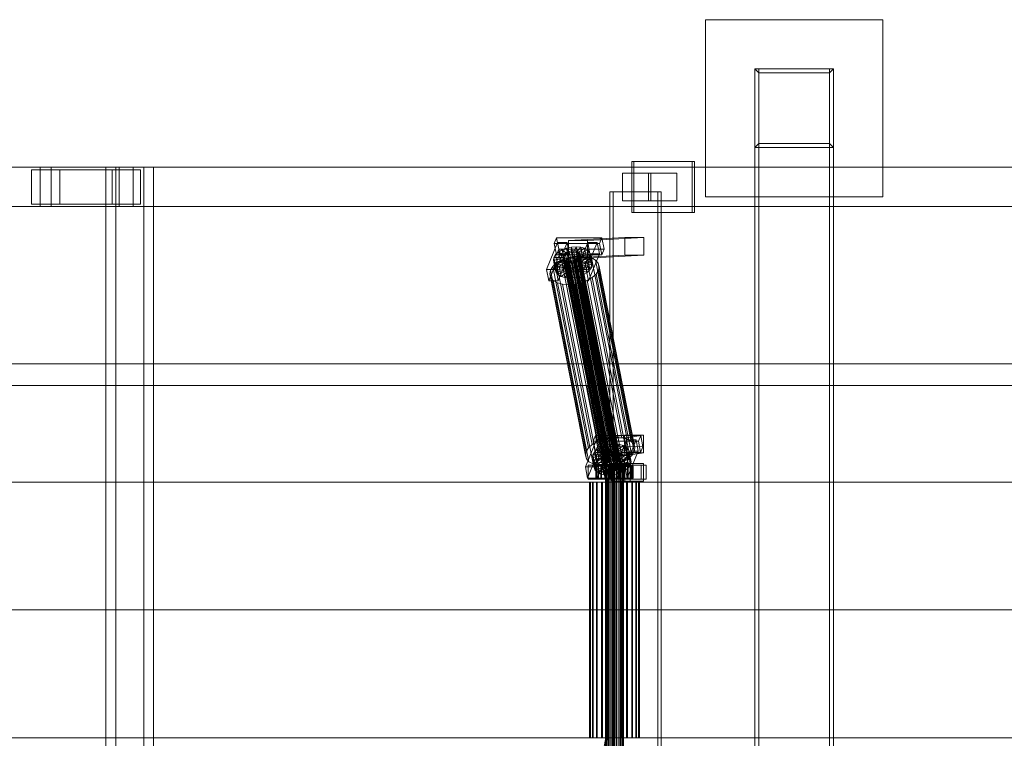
# Model space of a CAD drawing. Header units: millimetres. Extents: x -4395 to 65662, y -65530 to 6847.
# Tile 521 of 656: x 6022 to 7022, y -18130 to -17400. Entities that reach past the tile are written whole.
import ezdxf

# ---------------------------------------------------------------- set-up
doc = ezdxf.new("R2010")
doc.units = ezdxf.units.MM
doc.layers.add('superior_C01', color=7, linetype='Continuous', lineweight=0)

msp = doc.modelspace()

# ---------------------------------------------------------------- linework, layer by layer
at = {"layer": 'superior_C01'}
for p, q in [((6718.893, -17580), (6718.893, -17400)), ((6718.893, -17400), (6898.893, -17400)), ((6898.893, -17400), (6898.893, -17580)), ((6848.893, -17450), (6768.893, -17450)), ((6772.893, -17454), (6768.893, -17450)), ((6768.893, -17450), (6768.893, -17530)), ((6768.893, -17450), (6768.893, -18550)), ((6772.893, -17450), (6768.893, -17450)), ((6772.893, -18550), (6772.893, -17450)), ((6772.893, -17450), (6844.893, -17450)), ((6844.893, -17454), (6772.893, -17454)), ((6772.893, -17454), (6772.893, -17526)), ((6844.893, -17454), (6848.893, -17450)), ((6844.893, -17450), (6844.893, -18550)), ((6848.893, -17450), (6844.893, -17450)), ((6844.893, -17526), (6844.893, -17454)), ((6848.893, -17530), (6848.893, -17450)), ((6848.893, -18550), (6848.893, -17450)), ((6768.893, -17530), (6772.893, -17526)), ((6772.893, -17526), (6844.893, -17526)), ((6844.893, -17526), (6848.893, -17530)), ((6768.893, -17530), (6848.893, -17530)), ((6705.252, -17544), (6643.855, -17544)), ((6643.855, -17544), (6643.855, -17596)), ((6646.113, -17544), (6643.855, -17544)), ((6646.113, -17596), (6646.113, -17544)), ((6646.113, -17544), (6707.51, -17544)), ((6705.252, -17596), (6705.252, -17544)), ((6705.252, -17544), (6707.51, -17544)), ((6707.51, -17544), (6707.51, -17596)), ((6042.801, -17550), (4891.593, -17550)), ((4902.883, -17550), (6054.091, -17550)), ((6123.243, -17550), (4972.035, -17550)), ((4986.148, -17550), (6137.356, -17550)), ((6062.836, -17552.5), (6034.056, -17552.5)), ((6034.056, -17552.5), (6034.056, -17587.5)), ((6115.909, -17552.5), (6034.056, -17552.5)), ((6042.801, -17550), (6042.801, -17590)), ((6054.091, -17550), (6042.801, -17550)), ((7194.008, -17550), (6042.801, -17550)), ((6054.091, -17590), (6054.091, -17550)), ((6054.091, -17550), (7205.298, -17550)), ((6062.836, -17587.5), (6062.836, -17552.5)), ((6062.836, -17552.5), (6144.689, -17552.5)), ((6148.075, -17550), (6109.701, -17550)), ((6109.701, -17550), (6109.701, -18450)), ((6119.58, -17550), (6109.701, -17550)), ((6115.909, -17587.5), (6115.909, -17552.5)), ((6115.909, -17552.5), (6144.689, -17552.5)), ((6119.58, -18450), (6119.58, -17550)), ((6119.58, -17550), (6157.954, -17550)), ((6123.243, -17550), (6123.243, -17590)), ((6137.356, -17550), (6123.243, -17550)), ((7274.451, -17550), (6123.243, -17550)), ((6137.356, -17590), (6137.356, -17550)), ((6137.356, -17550), (7288.563, -17550)), ((6144.689, -17552.5), (6144.689, -17587.5)), ((6148.075, -18450), (6148.075, -17550)), ((6148.075, -17550), (6157.954, -17550)), ((6157.954, -17550), (6157.954, -18450)), ((6663.201, -17556), (6634.421, -17556)), ((6634.421, -17556), (6634.421, -17584)), ((6660.728, -17556), (6634.421, -17556)), ((6660.728, -17584), (6660.728, -17556)), ((6660.728, -17556), (6689.508, -17556)), ((6663.201, -17584), (6663.201, -17556)), ((6663.201, -17556), (6689.508, -17556)), ((6689.508, -17556), (6689.508, -17584)), ((6670.356, -17575), (6621.622, -17575)), ((6621.622, -17575), (6621.622, -18425)), ((6625.009, -17575), (6621.622, -17575)), ((6625.009, -18425), (6625.009, -17575)), ((6625.009, -17575), (6673.743, -17575)), ((6670.356, -18425), (6670.356, -17575)), ((6670.356, -17575), (6673.743, -17575)), ((6673.743, -17575), (6673.743, -18425)), ((6634.421, -17584), (6663.201, -17584)), ((6634.421, -17584), (6660.728, -17584)), ((6689.508, -17584), (6660.728, -17584)), ((6689.508, -17584), (6663.201, -17584)), ((6898.893, -17580), (6718.893, -17580)), ((4891.593, -17590), (6042.801, -17590)), ((4902.883, -17590), (6054.091, -17590)), ((4972.035, -17590), (6123.243, -17590)), ((4986.148, -17590), (6137.356, -17590)), ((6034.056, -17587.5), (6062.836, -17587.5)), ((6115.909, -17587.5), (6034.056, -17587.5)), ((6042.801, -17590), (6054.091, -17590)), ((6042.801, -17590), (7194.008, -17590)), ((6054.091, -17590), (7205.298, -17590)), ((6144.689, -17587.5), (6062.836, -17587.5)), ((6144.689, -17587.5), (6115.909, -17587.5)), ((6123.243, -17590), (6137.356, -17590)), ((6123.243, -17590), (7274.451, -17590)), ((6137.356, -17590), (7288.563, -17590)), ((6643.855, -17596), (6705.252, -17596)), ((6643.855, -17596), (6646.113, -17596)), ((6707.51, -17596), (6646.113, -17596)), ((6707.51, -17596), (6705.252, -17596)), ((6567.471, -17621.857), (6565.152, -17627.592)), ((6569.724, -17633.325), (6567.471, -17621.857)), ((6567.471, -17621.857), (6613.519, -17621.914)), ((6636.866, -17621.488), (6579.673, -17624.356)), ((6598.86, -17624.356), (6579.673, -17624.356)), ((6579.673, -17624.356), (6579.745, -17642.354)), ((6598.86, -17624.356), (6656.052, -17621.488)), ((6598.932, -17642.354), (6598.86, -17624.356)), ((6611.2, -17627.65), (6613.519, -17621.914)), ((6613.519, -17621.914), (6615.772, -17633.382)), ((6636.937, -17639.486), (6636.866, -17621.488)), ((6636.866, -17621.488), (6656.052, -17621.488)), ((6656.052, -17621.488), (6656.124, -17639.486)), ((6568.494, -17626.449), (6557.364, -17653.98)), ((6611.2, -17627.65), (6565.152, -17627.592)), ((6565.152, -17627.592), (6567.405, -17639.061)), ((6566.538, -17638.79), (6569.421, -17636.164)), ((6566.957, -17653.992), (6578.087, -17626.461)), ((6567.405, -17639.061), (6569.724, -17633.325)), ((6570.747, -17637.917), (6568.494, -17626.449)), ((6568.494, -17626.449), (6578.087, -17626.461)), ((6569.421, -17636.164), (6573.23, -17633.91)), ((6569.421, -17636.164), (6576.57, -17639.042)), ((6571.353, -17645.994), (6569.421, -17636.164)), ((6615.772, -17633.382), (6569.724, -17633.325)), ((6573.23, -17633.91), (6577.706, -17632.183)), ((6573.23, -17633.91), (6578.374, -17637.975)), ((6575.162, -17643.74), (6573.23, -17633.91)), ((6577.706, -17632.183), (6582.542, -17631.1)), ((6577.706, -17632.183), (6580.494, -17637.157)), ((6579.637, -17642.013), (6577.706, -17632.183)), ((6578.053, -17636.336), (6580.172, -17635.518)), ((6578.087, -17626.461), (6580.34, -17637.929)), ((6580.172, -17635.518), (6582.463, -17635.005)), ((6622.182, -17849.317), (6580.172, -17635.518)), ((6582.463, -17635.005), (6584.769, -17634.832)), ((6624.473, -17848.804), (6582.463, -17635.005)), ((6582.542, -17631.1), (6587.41, -17630.735)), ((6582.542, -17631.1), (6582.785, -17636.643)), ((6584.473, -17640.93), (6582.542, -17631.1)), ((6584.769, -17634.832), (6586.933, -17635.011)), ((6626.778, -17848.631), (6584.769, -17634.832)), ((6587.41, -17630.735), (6585.091, -17636.47)), ((6586.933, -17635.011), (6588.806, -17635.529)), ((6628.942, -17848.809), (6586.933, -17635.011)), ((6591.977, -17631.112), (6587.254, -17636.649)), ((6589.341, -17640.564), (6587.41, -17630.735)), ((6587.41, -17630.735), (6591.977, -17631.112)), ((6599.193, -17626.487), (6588.063, -17654.019)), ((6588.806, -17635.529), (6590.263, -17636.352)), ((6630.816, -17849.328), (6588.806, -17635.529)), ((6595.933, -17632.206), (6589.128, -17637.167)), ((6599.008, -17633.943), (6590.585, -17637.99)), ((6600.992, -17636.203), (6591.525, -17639.061)), ((6593.909, -17640.942), (6591.977, -17631.112)), ((6591.977, -17631.112), (6595.933, -17632.206)), ((6597.865, -17642.036), (6595.933, -17632.206)), ((6595.933, -17632.206), (6599.008, -17633.943)), ((6597.656, -17654.031), (6608.786, -17626.499)), ((6600.939, -17643.772), (6599.008, -17633.943)), ((6599.008, -17633.943), (6600.992, -17636.203)), ((6601.446, -17637.955), (6599.193, -17626.487)), ((6599.193, -17626.487), (6608.786, -17626.499)), ((6602.924, -17646.033), (6600.992, -17636.203)), ((6600.992, -17636.203), (6601.751, -17638.834)), ((6608.786, -17626.499), (6611.039, -17637.967)), ((6613.454, -17639.118), (6611.2, -17627.65)), ((6615.772, -17633.382), (6613.454, -17639.118)), ((6559.617, -17665.449), (6570.747, -17637.917)), ((6564.258, -17644.431), (6564.777, -17641.61)), ((6564.258, -17644.431), (6574.124, -17642.958)), ((6565.016, -17647.062), (6564.258, -17644.431)), ((6566.189, -17654.261), (6564.258, -17644.431)), ((6564.777, -17641.61), (6566.538, -17638.79)), ((6564.777, -17641.61), (6574.37, -17641.622)), ((6566.708, -17651.44), (6564.777, -17641.61)), ((6565.016, -17647.062), (6574.483, -17644.204)), ((6566.538, -17638.79), (6575.204, -17640.286)), ((6568.469, -17648.62), (6566.538, -17638.79)), ((6567, -17649.322), (6575.423, -17645.275)), ((6567.405, -17639.061), (6613.454, -17639.118)), ((6567.421, -17647.428), (6572.514, -17644.416)), ((6571.353, -17645.994), (6568.469, -17648.62)), ((6580.34, -17637.929), (6569.211, -17665.461)), ((6570.075, -17651.059), (6576.88, -17646.098)), ((6580.34, -17637.929), (6570.747, -17637.917)), ((6575.162, -17643.74), (6571.353, -17645.994)), ((6578.502, -17648.872), (6571.353, -17645.994)), ((6572.514, -17644.416), (6578.496, -17642.107)), ((6608.728, -17828.725), (6572.514, -17644.416)), ((6573.802, -17641.32), (6574.048, -17639.983)), ((6574.161, -17642.566), (6573.802, -17641.32)), ((6615.812, -17855.119), (6573.802, -17641.32)), ((6574.048, -17639.983), (6574.882, -17638.648)), ((6616.057, -17853.782), (6574.048, -17639.983)), ((6574.37, -17641.622), (6574.124, -17642.958)), ((6574.124, -17642.958), (6574.483, -17644.204)), ((6574.124, -17642.958), (6576.056, -17652.788)), ((6575.101, -17643.637), (6574.161, -17642.566)), ((6616.171, -17856.365), (6574.161, -17642.566)), ((6575.204, -17640.286), (6574.37, -17641.622)), ((6574.37, -17641.622), (6576.302, -17651.452)), ((6574.483, -17644.204), (6575.423, -17645.275)), ((6574.483, -17644.204), (6576.415, -17654.034)), ((6574.882, -17638.648), (6576.248, -17637.404)), ((6616.892, -17852.446), (6574.882, -17638.648)), ((6576.558, -17644.459), (6575.101, -17643.637)), ((6617.111, -17857.435), (6575.101, -17643.637)), ((6579.637, -17642.013), (6575.162, -17643.74)), ((6580.306, -17647.804), (6575.162, -17643.74)), ((6576.57, -17639.042), (6575.204, -17640.286)), ((6575.204, -17640.286), (6577.136, -17650.116)), ((6575.423, -17645.275), (6576.88, -17646.098)), ((6575.423, -17645.275), (6577.355, -17655.105)), ((6576.248, -17637.404), (6578.053, -17636.336)), ((6618.258, -17851.202), (6576.248, -17637.404)), ((6578.432, -17644.978), (6576.558, -17644.459)), ((6618.567, -17858.258), (6576.558, -17644.459)), ((6578.374, -17637.975), (6576.57, -17639.042)), ((6576.57, -17639.042), (6578.502, -17648.872)), ((6576.88, -17646.098), (6578.754, -17646.616)), ((6576.88, -17646.098), (6578.811, -17655.927)), ((6620.062, -17850.135), (6578.053, -17636.336)), ((6580.494, -17637.157), (6578.374, -17637.975)), ((6578.374, -17637.975), (6580.306, -17647.804)), ((6580.595, -17645.156), (6578.432, -17644.978)), ((6620.441, -17858.776), (6578.432, -17644.978)), ((6578.496, -17642.107), (6584.961, -17640.659)), ((6614.711, -17826.416), (6578.496, -17642.107)), ((6584.473, -17640.93), (6579.637, -17642.013)), ((6582.426, -17646.986), (6579.637, -17642.013)), ((6636.937, -17639.486), (6579.745, -17642.354)), ((6579.745, -17642.354), (6598.932, -17642.354)), ((6582.785, -17636.643), (6580.494, -17637.157)), ((6580.494, -17637.157), (6582.426, -17646.986)), ((6582.901, -17644.983), (6580.595, -17645.156)), ((6622.605, -17858.955), (6580.595, -17645.156)), ((6585.091, -17636.47), (6582.785, -17636.643)), ((6582.785, -17636.643), (6584.717, -17646.473)), ((6585.192, -17644.47), (6582.901, -17644.983)), ((6624.91, -17858.782), (6582.901, -17644.983)), ((6583.223, -17646.622), (6585.514, -17646.108)), ((6589.341, -17640.564), (6584.473, -17640.93)), ((6584.717, -17646.473), (6584.473, -17640.93)), ((6584.717, -17646.473), (6587.022, -17646.3)), ((6584.961, -17640.659), (6591.469, -17640.17)), ((6621.176, -17824.968), (6584.961, -17640.659)), ((6585.091, -17636.47), (6587.022, -17646.3)), ((6587.254, -17636.649), (6585.091, -17636.47)), ((6587.312, -17643.652), (6585.192, -17644.47)), ((6627.201, -17858.269), (6585.192, -17644.47)), ((6585.514, -17646.108), (6587.634, -17645.29)), ((6588.303, -17651.082), (6585.514, -17646.108)), ((6585.514, -17646.108), (6587.445, -17655.938)), ((6587.022, -17646.3), (6589.341, -17640.564)), ((6587.022, -17646.3), (6589.186, -17646.479)), ((6587.254, -17636.649), (6589.186, -17646.479)), ((6589.128, -17637.167), (6587.254, -17636.649)), ((6589.116, -17642.585), (6587.312, -17643.652)), ((6629.321, -17857.451), (6587.312, -17643.652)), ((6587.634, -17645.29), (6589.438, -17644.223)), ((6592.778, -17649.355), (6587.634, -17645.29)), ((6587.634, -17645.29), (6589.565, -17655.12)), ((6590.482, -17641.341), (6589.116, -17642.585)), ((6631.125, -17856.383), (6589.116, -17642.585)), ((6589.128, -17637.167), (6591.06, -17646.997)), ((6590.585, -17637.99), (6589.128, -17637.167)), ((6589.186, -17646.479), (6593.909, -17640.942)), ((6593.909, -17640.942), (6589.341, -17640.564)), ((6589.438, -17644.223), (6590.804, -17642.979)), ((6596.587, -17647.101), (6589.438, -17644.223)), ((6589.438, -17644.223), (6591.369, -17654.053)), ((6590.263, -17636.352), (6591.203, -17637.422)), ((6632.272, -17850.15), (6590.263, -17636.352)), ((6590.316, -17665.487), (6601.446, -17637.955)), ((6591.316, -17640.005), (6590.482, -17641.341)), ((6632.491, -17855.139), (6590.482, -17641.341)), ((6590.585, -17637.99), (6592.516, -17647.82)), ((6591.525, -17639.061), (6590.585, -17637.99)), ((6590.804, -17642.979), (6591.638, -17641.643)), ((6599.47, -17644.475), (6590.804, -17642.979)), ((6590.804, -17642.979), (6592.735, -17652.809)), ((6591.06, -17646.997), (6597.865, -17642.036)), ((6591.203, -17637.422), (6591.562, -17638.668)), ((6633.212, -17851.221), (6591.203, -17637.422)), ((6591.562, -17638.668), (6591.316, -17640.005)), ((6591.316, -17640.005), (6633.326, -17853.804)), ((6591.469, -17640.17), (6597.575, -17640.674)), ((6627.684, -17824.479), (6591.469, -17640.17)), ((6591.525, -17639.061), (6593.456, -17648.891)), ((6591.884, -17640.307), (6591.525, -17639.061)), ((6633.571, -17852.467), (6591.562, -17638.668)), ((6591.638, -17641.643), (6591.884, -17640.307)), ((6591.638, -17641.643), (6601.232, -17641.655)), ((6593.57, -17651.473), (6591.638, -17641.643)), ((6601.751, -17638.834), (6591.884, -17640.307)), ((6591.884, -17640.307), (6593.816, -17650.137)), ((6592.516, -17647.82), (6600.939, -17643.772)), ((6593.456, -17648.891), (6602.924, -17646.033)), ((6597.865, -17642.036), (6593.909, -17640.942)), ((6599.47, -17644.475), (6596.587, -17647.101)), ((6597.575, -17640.674), (6602.863, -17642.137)), ((6633.79, -17824.984), (6597.575, -17640.674)), ((6600.939, -17643.772), (6597.865, -17642.036)), ((6656.124, -17639.486), (6598.932, -17642.354)), ((6601.232, -17641.655), (6599.47, -17644.475)), ((6601.402, -17654.305), (6599.47, -17644.475)), ((6611.039, -17637.967), (6599.91, -17665.499)), ((6602.924, -17646.033), (6600.939, -17643.772)), ((6601.751, -17638.834), (6601.232, -17641.655)), ((6601.232, -17641.655), (6603.163, -17651.485)), ((6611.039, -17637.967), (6601.446, -17637.955)), ((6603.682, -17648.664), (6601.751, -17638.834)), ((6602.863, -17642.137), (6606.974, -17644.459)), ((6639.078, -17826.446), (6602.863, -17642.137)), ((6603.682, -17648.664), (6602.924, -17646.033)), ((6606.974, -17644.459), (6609.627, -17647.481)), ((6643.189, -17828.768), (6606.974, -17644.459)), ((6656.124, -17639.486), (6636.937, -17639.486)), ((6566.957, -17653.992), (6557.364, -17653.98)), ((6557.364, -17653.98), (6559.617, -17665.449)), ((6560.518, -17658.48), (6561.212, -17654.709)), ((6561.212, -17654.709), (6563.567, -17650.939)), ((6597.427, -17839.018), (6561.212, -17654.709)), ((6563.567, -17650.939), (6567.421, -17647.428)), ((6599.782, -17835.248), (6563.567, -17650.939)), ((6567, -17649.322), (6565.016, -17647.062)), ((6566.947, -17656.892), (6565.016, -17647.062)), ((6566.708, -17651.44), (6566.189, -17654.261)), ((6576.056, -17652.788), (6566.189, -17654.261)), ((6566.189, -17654.261), (6566.947, -17656.892)), ((6568.469, -17648.62), (6566.708, -17651.44)), ((6576.302, -17651.452), (6566.708, -17651.44)), ((6576.415, -17654.034), (6566.947, -17656.892)), ((6569.211, -17665.461), (6566.957, -17653.992)), ((6570.075, -17651.059), (6567, -17649.322)), ((6568.932, -17659.152), (6567, -17649.322)), ((6603.636, -17831.737), (6567.421, -17647.428)), ((6577.136, -17650.116), (6568.469, -17648.62)), ((6577.355, -17655.105), (6568.932, -17659.152)), ((6574.031, -17652.153), (6570.075, -17651.059)), ((6572.007, -17660.889), (6570.075, -17651.059)), ((6578.811, -17655.927), (6572.007, -17660.889)), ((6574.031, -17652.153), (6578.754, -17646.616)), ((6578.599, -17652.53), (6574.031, -17652.153)), ((6575.963, -17661.983), (6574.031, -17652.153)), ((6576.056, -17652.788), (6576.302, -17651.452)), ((6576.415, -17654.034), (6576.056, -17652.788)), ((6576.302, -17651.452), (6577.136, -17650.116)), ((6577.355, -17655.105), (6576.415, -17654.034)), ((6577.136, -17650.116), (6578.502, -17648.872)), ((6578.811, -17655.927), (6577.355, -17655.105)), ((6578.502, -17648.872), (6580.306, -17647.804)), ((6578.599, -17652.53), (6580.917, -17646.795)), ((6583.466, -17652.165), (6578.599, -17652.53)), ((6580.53, -17662.36), (6578.599, -17652.53)), ((6578.754, -17646.616), (6580.917, -17646.795)), ((6578.754, -17646.616), (6580.685, -17656.446)), ((6580.685, -17656.446), (6578.811, -17655.927)), ((6580.306, -17647.804), (6582.426, -17646.986)), ((6580.917, -17646.795), (6583.223, -17646.622)), ((6580.917, -17646.795), (6582.849, -17656.624)), ((6582.426, -17646.986), (6584.717, -17646.473)), ((6583.466, -17652.165), (6583.223, -17646.622)), ((6583.223, -17646.622), (6585.155, -17656.451)), ((6588.303, -17651.082), (6583.466, -17652.165)), ((6585.398, -17661.995), (6583.466, -17652.165)), ((6587.445, -17655.938), (6585.155, -17656.451)), ((6589.565, -17655.12), (6587.445, -17655.938)), ((6587.445, -17655.938), (6590.234, -17660.912)), ((6597.656, -17654.031), (6588.063, -17654.019)), ((6588.063, -17654.019), (6590.316, -17665.487)), ((6592.778, -17649.355), (6588.303, -17651.082)), ((6590.234, -17660.912), (6588.303, -17651.082)), ((6589.186, -17646.479), (6591.06, -17646.997)), ((6591.369, -17654.053), (6589.565, -17655.12)), ((6589.565, -17655.12), (6594.709, -17659.184)), ((6591.06, -17646.997), (6592.516, -17647.82)), ((6592.735, -17652.809), (6591.369, -17654.053)), ((6591.369, -17654.053), (6598.518, -17656.931)), ((6592.516, -17647.82), (6593.456, -17648.891)), ((6593.57, -17651.473), (6592.735, -17652.809)), ((6592.735, -17652.809), (6601.402, -17654.305)), ((6596.587, -17647.101), (6592.778, -17649.355)), ((6594.709, -17659.184), (6592.778, -17649.355)), ((6593.456, -17648.891), (6593.816, -17650.137)), ((6593.816, -17650.137), (6593.57, -17651.473)), ((6603.163, -17651.485), (6593.57, -17651.473)), ((6593.816, -17650.137), (6603.682, -17648.664)), ((6598.518, -17656.931), (6596.587, -17647.101)), ((6599.91, -17665.499), (6597.656, -17654.031)), ((6598.518, -17656.931), (6601.402, -17654.305)), ((6601.402, -17654.305), (6603.163, -17651.485)), ((6603.163, -17651.485), (6603.682, -17648.664)), ((6609.947, -17654.769), (6607.592, -17658.539)), ((6609.627, -17647.481), (6610.641, -17650.998)), ((6645.842, -17831.79), (6609.627, -17647.481)), ((6610.641, -17650.998), (6609.947, -17654.769)), ((6609.947, -17654.769), (6646.161, -17839.078)), ((6646.855, -17835.307), (6610.641, -17650.998)), ((6559.617, -17665.449), (6569.211, -17665.461)), ((6561.532, -17661.997), (6560.518, -17658.48)), ((6596.733, -17842.789), (6560.518, -17658.48)), ((6564.185, -17665.019), (6561.532, -17661.997)), ((6597.747, -17846.306), (6561.532, -17661.997)), ((6568.295, -17667.341), (6564.185, -17665.019)), ((6600.4, -17849.328), (6564.185, -17665.019)), ((6566.947, -17656.892), (6568.932, -17659.152)), ((6568.932, -17659.152), (6572.007, -17660.889)), ((6572.007, -17660.889), (6575.963, -17661.983)), ((6580.685, -17656.446), (6575.963, -17661.983)), ((6575.963, -17661.983), (6580.53, -17662.36)), ((6582.849, -17656.624), (6580.53, -17662.36)), ((6580.53, -17662.36), (6585.398, -17661.995)), ((6582.849, -17656.624), (6580.685, -17656.446)), ((6585.155, -17656.451), (6582.849, -17656.624)), ((6585.155, -17656.451), (6585.398, -17661.995)), ((6585.398, -17661.995), (6590.234, -17660.912)), ((6590.234, -17660.912), (6594.709, -17659.184)), ((6590.316, -17665.487), (6599.91, -17665.499)), ((6598.645, -17665.062), (6592.663, -17667.371)), ((6594.709, -17659.184), (6598.518, -17656.931)), ((6603.737, -17662.05), (6598.645, -17665.062)), ((6634.86, -17849.371), (6598.645, -17665.062)), ((6607.592, -17658.539), (6603.737, -17662.05)), ((6639.952, -17846.359), (6603.737, -17662.05)), ((6643.807, -17842.848), (6607.592, -17658.539)), ((6573.584, -17668.803), (6568.295, -17667.341)), ((6604.51, -17851.65), (6568.295, -17667.341)), ((6579.69, -17669.308), (6573.584, -17668.803)), ((6609.799, -17853.113), (6573.584, -17668.803)), ((6586.197, -17668.819), (6579.69, -17669.308)), ((6615.905, -17853.617), (6579.69, -17669.308)), ((6592.663, -17667.371), (6586.197, -17668.819)), ((6622.412, -17853.128), (6586.197, -17668.819)), ((6628.878, -17851.68), (6592.663, -17667.371)), ((1105.699, -17750), (10210.031, -17750)), ((10211.451, -17750), (1107.119, -17750)), ((5657.552, -17771.702), (6598.176, -17771.702)), ((6599.86, -17771.702), (5659.235, -17771.702)), ((6598.176, -17771.702), (6617.491, -17870)), ((6598.176, -17771.702), (6599.86, -17771.702)), ((6598.176, -17771.702), (7538.801, -17771.702)), ((6619.175, -17870), (6599.86, -17771.702)), ((7540.485, -17771.702), (6599.86, -17771.702)), ((6606.905, -17822.549), (6604.586, -17828.285)), ((6609.158, -17834.017), (6606.905, -17822.549)), ((6606.905, -17822.549), (6652.953, -17822.606)), ((6621.176, -17824.968), (6614.711, -17826.416)), ((6636.554, -17822.189), (6619.026, -17825.057)), ((6638.213, -17825.057), (6619.026, -17825.057)), ((6619.026, -17825.057), (6619.261, -17843.038)), ((6627.684, -17824.479), (6621.176, -17824.968)), ((6633.79, -17824.984), (6627.684, -17824.479)), ((6639.078, -17826.446), (6633.79, -17824.984)), ((6636.789, -17840.17), (6636.554, -17822.189)), ((6636.554, -17822.189), (6655.741, -17822.189)), ((6638.213, -17825.057), (6655.741, -17822.189)), ((6638.447, -17843.038), (6638.213, -17825.057)), ((6650.634, -17828.342), (6652.953, -17822.606)), ((6652.953, -17822.606), (6655.206, -17834.074)), ((6655.741, -17822.189), (6655.975, -17840.17)), ((6607.928, -17827.141), (6596.798, -17854.673)), ((6599.782, -17835.248), (6597.427, -17839.018)), ((6603.636, -17831.737), (6599.782, -17835.248)), ((6608.728, -17828.725), (6603.636, -17831.737)), ((6650.634, -17828.342), (6604.586, -17828.285)), ((6604.586, -17828.285), (6606.839, -17839.753)), ((6606.391, -17854.685), (6617.521, -17827.153)), ((6606.839, -17839.753), (6609.158, -17834.017)), ((6610.181, -17838.609), (6607.928, -17827.141)), ((6607.928, -17827.141), (6617.521, -17827.153)), ((6614.711, -17826.416), (6608.728, -17828.725)), ((6608.855, -17836.856), (6612.664, -17834.603)), ((6655.206, -17834.074), (6609.158, -17834.017)), ((6612.664, -17834.603), (6617.14, -17832.875)), ((6612.664, -17834.603), (6617.808, -17838.667)), ((6614.596, -17844.433), (6612.664, -17834.603)), ((6617.14, -17832.875), (6621.976, -17831.792)), ((6617.14, -17832.875), (6619.928, -17837.849)), ((6619.071, -17842.705), (6617.14, -17832.875)), ((6617.521, -17827.153), (6619.774, -17838.621)), ((6621.976, -17831.792), (6626.844, -17831.427)), ((6621.976, -17831.792), (6622.219, -17837.336)), ((6623.907, -17841.622), (6621.976, -17831.792)), ((6626.844, -17831.427), (6624.525, -17837.163)), ((6631.411, -17831.804), (6626.688, -17837.341)), ((6628.775, -17841.257), (6626.844, -17831.427)), ((6626.844, -17831.427), (6631.411, -17831.804)), ((6638.627, -17827.179), (6627.497, -17854.711)), ((6635.367, -17832.898), (6628.562, -17837.86)), ((6638.442, -17834.635), (6630.019, -17838.682)), ((6633.343, -17841.634), (6631.411, -17831.804)), ((6631.411, -17831.804), (6635.367, -17832.898)), ((6637.299, -17842.728), (6635.367, -17832.898)), ((6635.367, -17832.898), (6638.442, -17834.635)), ((6637.09, -17854.723), (6648.22, -17827.191)), ((6640.373, -17844.465), (6638.442, -17834.635)), ((6638.442, -17834.635), (6640.426, -17836.895)), ((6640.88, -17838.647), (6638.627, -17827.179)), ((6638.627, -17827.179), (6648.22, -17827.191)), ((6643.189, -17828.768), (6639.078, -17826.446)), ((6645.842, -17831.79), (6643.189, -17828.768)), ((6646.855, -17835.307), (6645.842, -17831.79)), ((6646.161, -17839.078), (6646.855, -17835.307)), ((6648.22, -17827.191), (6650.473, -17838.659)), ((6652.888, -17839.81), (6650.634, -17828.342)), ((6655.206, -17834.074), (6652.888, -17839.81)), ((6597.427, -17839.018), (6596.733, -17842.789)), ((6596.733, -17842.789), (6597.747, -17846.306)), ((6597.747, -17846.306), (6600.4, -17849.328)), ((6599.051, -17866.141), (6610.181, -17838.609)), ((6603.692, -17845.123), (6604.211, -17842.302)), ((6603.692, -17845.123), (6613.558, -17843.65)), ((6604.45, -17847.754), (6603.692, -17845.123)), ((6605.623, -17854.953), (6603.692, -17845.123)), ((6604.211, -17842.302), (6605.972, -17839.482)), ((6604.211, -17842.302), (6613.804, -17842.314)), ((6606.142, -17852.132), (6604.211, -17842.302)), ((6604.45, -17847.754), (6613.917, -17844.897)), ((6605.972, -17839.482), (6608.855, -17836.856)), ((6605.972, -17839.482), (6614.638, -17840.978)), ((6607.903, -17849.312), (6605.972, -17839.482)), ((6606.434, -17850.015), (6614.857, -17845.967)), ((6606.839, -17839.753), (6652.888, -17839.81)), ((6619.774, -17838.621), (6608.645, -17866.153)), ((6608.855, -17836.856), (6616.004, -17839.734)), ((6610.787, -17846.686), (6608.855, -17836.856)), ((6619.774, -17838.621), (6610.181, -17838.609)), ((6614.596, -17844.433), (6610.787, -17846.686)), ((6613.804, -17842.314), (6613.558, -17843.65)), ((6613.558, -17843.65), (6613.917, -17844.897)), ((6613.558, -17843.65), (6615.49, -17853.48)), ((6614.638, -17840.978), (6613.804, -17842.314)), ((6613.804, -17842.314), (6615.736, -17852.144)), ((6613.917, -17844.897), (6614.857, -17845.967)), ((6613.917, -17844.897), (6615.849, -17854.726)), ((6619.071, -17842.705), (6614.596, -17844.433)), ((6619.74, -17848.497), (6614.596, -17844.433)), ((6616.004, -17839.734), (6614.638, -17840.978)), ((6614.638, -17840.978), (6616.57, -17850.808)), ((6614.857, -17845.967), (6616.314, -17846.79)), ((6614.857, -17845.967), (6616.789, -17855.797)), ((6617.808, -17838.667), (6616.004, -17839.734)), ((6616.004, -17839.734), (6617.936, -17849.564)), ((6619.928, -17837.849), (6617.808, -17838.667)), ((6617.808, -17838.667), (6619.74, -17848.497)), ((6623.907, -17841.622), (6619.071, -17842.705)), ((6621.86, -17847.679), (6619.071, -17842.705)), ((6636.789, -17840.17), (6619.261, -17843.038)), ((6619.261, -17843.038), (6638.447, -17843.038)), ((6622.219, -17837.336), (6619.928, -17837.849)), ((6619.928, -17837.849), (6621.86, -17847.679)), ((6624.525, -17837.163), (6622.219, -17837.336)), ((6622.219, -17837.336), (6624.151, -17847.165)), ((6628.775, -17841.257), (6623.907, -17841.622)), ((6624.151, -17847.165), (6623.907, -17841.622)), ((6624.525, -17837.163), (6626.456, -17846.992)), ((6626.688, -17837.341), (6624.525, -17837.163)), ((6624.948, -17846.801), (6627.068, -17845.983)), ((6626.456, -17846.992), (6628.775, -17841.257)), ((6626.688, -17837.341), (6628.62, -17847.171)), ((6628.562, -17837.86), (6626.688, -17837.341)), ((6627.068, -17845.983), (6628.872, -17844.915)), ((6632.212, -17850.047), (6627.068, -17845.983)), ((6627.068, -17845.983), (6628.999, -17855.812)), ((6628.562, -17837.86), (6630.494, -17847.689)), ((6630.019, -17838.682), (6628.562, -17837.86)), ((6628.62, -17847.171), (6633.343, -17841.634)), ((6633.343, -17841.634), (6628.775, -17841.257)), ((6628.872, -17844.915), (6630.238, -17843.671)), ((6636.021, -17847.793), (6628.872, -17844.915)), ((6628.872, -17844.915), (6630.803, -17854.745)), ((6629.75, -17866.179), (6640.88, -17838.647)), ((6630.019, -17838.682), (6631.95, -17848.512)), ((6630.959, -17839.753), (6630.019, -17838.682)), ((6630.238, -17843.671), (6631.072, -17842.335)), ((6638.904, -17845.167), (6630.238, -17843.671)), ((6630.238, -17843.671), (6632.169, -17853.501)), ((6630.494, -17847.689), (6637.299, -17842.728)), ((6640.426, -17836.895), (6630.959, -17839.753)), ((6630.959, -17839.753), (6632.89, -17849.583)), ((6631.318, -17840.999), (6630.959, -17839.753)), ((6631.072, -17842.335), (6631.318, -17840.999)), ((6631.072, -17842.335), (6640.666, -17842.347)), ((6633.004, -17852.165), (6631.072, -17842.335)), ((6641.185, -17839.526), (6631.318, -17840.999)), ((6631.318, -17840.999), (6633.25, -17850.829)), ((6631.95, -17848.512), (6640.373, -17844.465)), ((6637.299, -17842.728), (6633.343, -17841.634)), ((6634.86, -17849.371), (6639.952, -17846.359)), ((6638.904, -17845.167), (6636.021, -17847.793)), ((6655.975, -17840.17), (6636.789, -17840.17)), ((6640.373, -17844.465), (6637.299, -17842.728)), ((6655.975, -17840.17), (6638.447, -17843.038)), ((6640.666, -17842.347), (6638.904, -17845.167)), ((6640.836, -17854.997), (6638.904, -17845.167)), ((6650.473, -17838.659), (6639.344, -17866.191)), ((6639.952, -17846.359), (6643.807, -17842.848)), ((6642.358, -17846.725), (6640.373, -17844.465)), ((6642.358, -17846.725), (6640.426, -17836.895)), ((6640.426, -17836.895), (6641.185, -17839.526)), ((6641.185, -17839.526), (6640.666, -17842.347)), ((6640.666, -17842.347), (6642.597, -17852.177)), ((6650.473, -17838.659), (6640.88, -17838.647)), ((6643.116, -17849.356), (6641.185, -17839.526)), ((6643.807, -17842.848), (6646.161, -17839.078)), ((6606.391, -17854.685), (6596.798, -17854.673)), ((6596.798, -17854.673), (6599.051, -17866.141)), ((6609.299, -17853), (6599.706, -17853)), ((6599.706, -17853), (6599.706, -17867)), ((6613.254, -17853), (6599.706, -17853)), ((6600.4, -17849.328), (6604.51, -17851.65)), ((6606.434, -17850.015), (6604.45, -17847.754)), ((6606.381, -17857.584), (6604.45, -17847.754)), ((6604.51, -17851.65), (6609.799, -17853.113)), ((6606.142, -17852.132), (6605.623, -17854.953)), ((6615.49, -17853.48), (6605.623, -17854.953)), ((6605.623, -17854.953), (6606.381, -17857.584)), ((6607.903, -17849.312), (6606.142, -17852.132)), ((6615.736, -17852.144), (6606.142, -17852.132)), ((6615.849, -17854.726), (6606.381, -17857.584)), ((6608.645, -17866.153), (6606.391, -17854.685)), ((6609.509, -17851.751), (6606.434, -17850.015)), ((6608.366, -17859.844), (6606.434, -17850.015)), ((6607.877, -17854), (6607.35, -17854)), ((6607.35, -17854), (6617.347, -17854)), ((6607.35, -17866), (6607.35, -17854)), ((6607.35, -17854), (6608.117, -17854)), ((6609.663, -17854), (6607.877, -17854)), ((6607.877, -17854), (6617.597, -17854)), ((6607.877, -17866), (6607.877, -17854)), ((6610.787, -17846.686), (6607.903, -17849.312)), ((6616.57, -17850.808), (6607.903, -17849.312)), ((6608.117, -17854), (6617.71, -17854)), ((6608.117, -17866), (6608.117, -17854)), ((6608.117, -17854), (6610.126, -17854)), ((6616.789, -17855.797), (6608.366, -17859.844)), ((6609.299, -17867), (6609.299, -17853)), ((6609.299, -17853), (6622.848, -17853)), ((6609.509, -17851.751), (6616.314, -17846.79)), ((6613.465, -17852.845), (6609.509, -17851.751)), ((6611.441, -17861.581), (6609.509, -17851.751)), ((6612.586, -17854), (6609.663, -17854)), ((6609.663, -17854), (6618.443, -17854)), ((6609.663, -17866), (6609.663, -17854)), ((6609.799, -17853.113), (6615.905, -17853.617)), ((6655.86, -17853), (6609.812, -17853)), ((6609.812, -17853), (6609.812, -17867)), ((6612.634, -17853), (6609.812, -17853)), ((6610.126, -17854), (6618.662, -17854)), ((6610.126, -17866), (6610.126, -17854)), ((6610.126, -17854), (6613.24, -17854)), ((6617.936, -17849.564), (6610.787, -17846.686)), ((6616.446, -17854), (6612.586, -17854)), ((6612.586, -17854), (6619.827, -17854)), ((6612.586, -17866), (6612.586, -17854)), ((6612.634, -17867), (6612.634, -17853)), ((6612.634, -17853), (6658.683, -17853)), ((6613.24, -17854), (6620.137, -17854)), ((6613.24, -17866), (6613.24, -17854)), ((6613.24, -17854), (6617.247, -17854)), ((6613.254, -17867), (6613.254, -17853)), ((6613.254, -17853), (6622.848, -17853)), ((6613.465, -17852.845), (6618.188, -17847.308)), ((6618.033, -17853.223), (6613.465, -17852.845)), ((6615.397, -17862.675), (6613.465, -17852.845)), ((6615.49, -17853.48), (6615.736, -17852.144)), ((6615.849, -17854.726), (6615.49, -17853.48)), ((6615.736, -17852.144), (6616.57, -17850.808)), ((6616.057, -17853.782), (6615.812, -17855.119)), ((6615.812, -17855.119), (6616.171, -17856.365)), ((6616.789, -17855.797), (6615.849, -17854.726)), ((6615.905, -17853.617), (6622.412, -17853.128)), ((6616.892, -17852.446), (6616.057, -17853.782)), ((6616.171, -17856.365), (6617.111, -17857.435)), ((6616.314, -17846.79), (6618.188, -17847.308)), ((6616.314, -17846.79), (6618.245, -17856.62)), ((6620.981, -17854), (6616.446, -17854)), ((6616.446, -17854), (6621.656, -17854)), ((6616.446, -17866), (6616.446, -17854)), ((6616.57, -17850.808), (6617.936, -17849.564)), ((6618.245, -17856.62), (6616.789, -17855.797)), ((6618.258, -17851.202), (6616.892, -17852.446)), ((6617.247, -17854), (6622.035, -17854)), ((6617.247, -17866), (6617.247, -17854)), ((6617.247, -17854), (6621.875, -17854)), ((6617.597, -17852), (6617.347, -17852)), ((6617.347, -17852), (6617.71, -17852)), ((6617.347, -18148), (6617.347, -17852)), ((6617.347, -17854), (6617.597, -17854)), ((6617.347, -17854), (6617.347, -17866)), ((6617.71, -17854), (6617.347, -17854)), ((6618.443, -17852), (6617.597, -17852)), ((6617.597, -18148), (6617.597, -17852)), ((6617.597, -17854), (6618.443, -17854)), ((6617.597, -17854), (6617.597, -17866)), ((6617.71, -17852), (6618.662, -17852)), ((6617.71, -18148), (6617.71, -17852)), ((6617.71, -17854), (6617.71, -17866)), ((6618.662, -17854), (6617.71, -17854)), ((6617.936, -17849.564), (6619.74, -17848.497)), ((6618.033, -17853.223), (6620.351, -17847.487)), ((6622.9, -17852.857), (6618.033, -17853.223)), ((6619.964, -17863.052), (6618.033, -17853.223)), ((6618.188, -17847.308), (6620.351, -17847.487)), ((6618.188, -17847.308), (6620.119, -17857.138)), ((6620.062, -17850.135), (6618.258, -17851.202)), ((6619.827, -17852), (6618.443, -17852)), ((6618.443, -18148), (6618.443, -17852)), ((6618.443, -17854), (6619.827, -17854)), ((6618.443, -17854), (6618.443, -17866)), ((6618.662, -17852), (6620.137, -17852)), ((6618.662, -18148), (6618.662, -17852)), ((6618.662, -17854), (6618.662, -17866)), ((6620.137, -17854), (6618.662, -17854)), ((6619.74, -17848.497), (6621.86, -17847.679)), ((6621.656, -17852), (6619.827, -17852)), ((6619.827, -18148), (6619.827, -17852)), ((6619.827, -17854), (6621.656, -17854)), ((6619.827, -17854), (6619.827, -17866)), ((6622.182, -17849.317), (6620.062, -17850.135)), ((6620.137, -17852), (6622.035, -17852)), ((6620.137, -18148), (6620.137, -17852)), ((6620.137, -17854), (6620.137, -17866)), ((6622.035, -17854), (6620.137, -17854)), ((6620.351, -17847.487), (6622.657, -17847.314)), ((6620.351, -17847.487), (6622.283, -17857.317)), ((6625.882, -17854), (6620.981, -17854)), ((6620.981, -17854), (6623.804, -17854)), ((6620.981, -17866), (6620.981, -17854)), ((6623.804, -17852), (6621.656, -17852)), ((6621.656, -18148), (6621.656, -17852)), ((6621.656, -17854), (6623.804, -17854)), ((6621.656, -17854), (6621.656, -17866)), ((6621.86, -17847.679), (6624.151, -17847.165)), ((6621.875, -17854), (6624.227, -17854)), ((6621.875, -17866), (6621.875, -17854)), ((6621.875, -17854), (6626.806, -17854)), ((6622.035, -17852), (6624.227, -17852)), ((6622.035, -18148), (6622.035, -17852)), ((6622.035, -17854), (6622.035, -17866)), ((6624.227, -17854), (6622.035, -17854)), ((6624.473, -17848.804), (6622.182, -17849.317)), ((6622.412, -17853.128), (6628.878, -17851.68)), ((6622.657, -17847.314), (6624.948, -17846.801)), ((6622.9, -17852.857), (6622.657, -17847.314)), ((6622.657, -17847.314), (6624.589, -17857.144)), ((6622.848, -17853), (6622.848, -17867)), ((6627.737, -17851.774), (6622.9, -17852.857)), ((6624.832, -17862.687), (6622.9, -17852.857)), ((6642.429, -17851), (6623.242, -17851)), ((6623.242, -17851), (6623.242, -17869)), ((6636.678, -17851), (6623.242, -17851)), ((6626.125, -17852), (6623.804, -17852)), ((6623.804, -18148), (6623.804, -17852)), ((6623.804, -17854), (6626.125, -17854)), ((6623.804, -17854), (6623.804, -17866)), ((6624.151, -17847.165), (6626.456, -17846.992)), ((6624.227, -17852), (6626.563, -17852)), ((6624.227, -18148), (6624.227, -17852)), ((6624.227, -17854), (6624.227, -17866)), ((6626.563, -17854), (6624.227, -17854)), ((6626.778, -17848.631), (6624.473, -17848.804)), ((6627.737, -17851.774), (6624.948, -17846.801)), ((6624.948, -17846.801), (6626.879, -17856.631)), ((6630.813, -17854), (6625.882, -17854)), ((6625.882, -17854), (6626.125, -17854)), ((6625.882, -17866), (6625.882, -17854)), ((6628.461, -17852), (6626.125, -17852)), ((6626.125, -18148), (6626.125, -17852)), ((6626.125, -17854), (6628.461, -17854)), ((6626.125, -17854), (6626.125, -17866)), ((6626.456, -17846.992), (6628.62, -17847.171)), ((6626.563, -17852), (6628.884, -17852)), ((6626.563, -18148), (6626.563, -17852)), ((6626.806, -17854), (6626.563, -17854)), ((6626.563, -17854), (6626.563, -17866)), ((6628.884, -17854), (6626.563, -17854)), ((6628.942, -17848.809), (6626.778, -17848.631)), ((6626.806, -17866), (6626.806, -17854)), ((6626.806, -17854), (6631.707, -17854)), ((6628.999, -17855.812), (6626.879, -17856.631)), ((6637.09, -17854.723), (6627.497, -17854.711)), ((6627.497, -17854.711), (6629.75, -17866.179)), ((6632.212, -17850.047), (6627.737, -17851.774)), ((6629.668, -17861.604), (6627.737, -17851.774)), ((6630.653, -17852), (6628.461, -17852)), ((6628.461, -18148), (6628.461, -17852)), ((6630.813, -17854), (6628.461, -17854)), ((6628.461, -17854), (6630.653, -17854)), ((6628.461, -17854), (6628.461, -17866)), ((6628.62, -17847.171), (6630.494, -17847.689)), ((6628.878, -17851.68), (6634.86, -17849.371)), ((6628.884, -17852), (6631.032, -17852)), ((6628.884, -18148), (6628.884, -17852)), ((6631.707, -17854), (6628.884, -17854)), ((6628.884, -17854), (6628.884, -17866)), ((6631.032, -17854), (6628.884, -17854)), ((6630.816, -17849.328), (6628.942, -17848.809)), ((6630.803, -17854.745), (6628.999, -17855.812)), ((6628.999, -17855.812), (6634.143, -17859.877)), ((6629.321, -17857.451), (6631.125, -17856.383)), ((6639.998, -17853), (6630.405, -17853)), ((6630.405, -17853), (6630.405, -17867)), ((6643.953, -17853), (6630.405, -17853)), ((6630.494, -17847.689), (6631.95, -17848.512)), ((6632.551, -17852), (6630.653, -17852)), ((6630.653, -18148), (6630.653, -17852)), ((6635.441, -17854), (6630.653, -17854)), ((6630.653, -17854), (6632.551, -17854)), ((6630.653, -17854), (6630.653, -17866)), ((6632.169, -17853.501), (6630.803, -17854.745)), ((6630.803, -17854.745), (6637.952, -17857.623)), ((6635.441, -17854), (6630.813, -17854)), ((6630.813, -17866), (6630.813, -17854)), ((6632.272, -17850.15), (6630.816, -17849.328)), ((6631.032, -17852), (6632.861, -17852)), ((6631.032, -18148), (6631.032, -17852)), ((6636.242, -17854), (6631.032, -17854)), ((6631.032, -17854), (6631.032, -17866)), ((6632.861, -17854), (6631.032, -17854)), ((6631.125, -17856.383), (6632.491, -17855.139)), ((6631.707, -17866), (6631.707, -17854)), ((6631.707, -17854), (6636.242, -17854)), ((6631.95, -17848.512), (6632.89, -17849.583)), ((6633.004, -17852.165), (6632.169, -17853.501)), ((6632.169, -17853.501), (6640.836, -17854.997)), ((6636.021, -17847.793), (6632.212, -17850.047)), ((6634.143, -17859.877), (6632.212, -17850.047)), ((6633.212, -17851.221), (6632.272, -17850.15)), ((6632.491, -17855.139), (6633.326, -17853.804)), ((6634.026, -17852), (6632.551, -17852)), ((6632.551, -18148), (6632.551, -17852)), ((6639.448, -17854), (6632.551, -17854)), ((6632.551, -17854), (6634.026, -17854)), ((6632.551, -17854), (6632.551, -17866)), ((6632.861, -17852), (6634.245, -17852)), ((6632.861, -18148), (6632.861, -17852)), ((6640.102, -17854), (6632.861, -17854)), ((6632.861, -17854), (6632.861, -17866)), ((6634.245, -17854), (6632.861, -17854)), ((6632.89, -17849.583), (6642.358, -17846.725)), ((6632.89, -17849.583), (6633.25, -17850.829)), ((6633.25, -17850.829), (6633.004, -17852.165)), ((6642.597, -17852.177), (6633.004, -17852.165)), ((6633.571, -17852.467), (6633.212, -17851.221)), ((6633.25, -17850.829), (6643.116, -17849.356)), ((6633.326, -17853.804), (6633.571, -17852.467)), ((6634.978, -17852), (6634.026, -17852)), ((6634.026, -18148), (6634.026, -17852)), ((6642.562, -17854), (6634.026, -17854)), ((6634.026, -17854), (6634.978, -17854)), ((6634.026, -17854), (6634.026, -17866)), ((6634.245, -17852), (6635.091, -17852)), ((6634.245, -18148), (6634.245, -17852)), ((6643.025, -17854), (6634.245, -17854)), ((6634.245, -17854), (6634.245, -17866)), ((6635.091, -17854), (6634.245, -17854)), ((6635.341, -17852), (6634.978, -17852)), ((6634.978, -17852), (6634.978, -18148)), ((6634.978, -17854), (6644.571, -17854)), ((6634.978, -17866), (6634.978, -17854)), ((6634.978, -17854), (6635.341, -17854)), ((6635.091, -17852), (6635.341, -17852)), ((6635.091, -18148), (6635.091, -17852)), ((6644.811, -17854), (6635.091, -17854)), ((6635.091, -17854), (6635.091, -17866)), ((6635.341, -17854), (6635.091, -17854)), ((6635.341, -18148), (6635.341, -17852)), ((6645.338, -17854), (6635.341, -17854)), ((6635.341, -17854), (6635.341, -17866)), ((6639.448, -17854), (6635.441, -17854)), ((6635.441, -17866), (6635.441, -17854)), ((6637.952, -17857.623), (6636.021, -17847.793)), ((6636.242, -17866), (6636.242, -17854)), ((6636.242, -17854), (6640.102, -17854)), ((6636.678, -17869), (6636.678, -17851)), ((6636.678, -17851), (6655.865, -17851)), ((6639.344, -17866.191), (6637.09, -17854.723)), ((6637.952, -17857.623), (6640.836, -17854.997)), ((6642.562, -17854), (6639.448, -17854)), ((6639.448, -17866), (6639.448, -17854)), ((6639.998, -17867), (6639.998, -17853)), ((6639.998, -17853), (6653.546, -17853)), ((6640.102, -17866), (6640.102, -17854)), ((6640.102, -17854), (6643.025, -17854)), ((6640.836, -17854.997), (6642.597, -17852.177)), ((6643.116, -17849.356), (6642.358, -17846.725)), ((6642.429, -17869), (6642.429, -17851)), ((6642.429, -17851), (6655.865, -17851)), ((6644.571, -17854), (6642.562, -17854)), ((6642.562, -17866), (6642.562, -17854)), ((6642.597, -17852.177), (6643.116, -17849.356)), ((6643.025, -17866), (6643.025, -17854)), ((6643.025, -17854), (6644.811, -17854)), ((6643.953, -17867), (6643.953, -17853)), ((6643.953, -17853), (6653.546, -17853)), ((6644.571, -17854), (6644.571, -17866)), ((6645.338, -17854), (6644.571, -17854)), ((6644.811, -17866), (6644.811, -17854)), ((6644.811, -17854), (6645.338, -17854)), ((6645.338, -17866), (6645.338, -17854)), ((6653.546, -17853), (6653.546, -17867)), ((6655.86, -17867), (6655.86, -17853)), ((6655.86, -17853), (6658.683, -17853)), ((6655.865, -17851), (6655.865, -17869)), ((6658.683, -17853), (6658.683, -17867)), ((6599.051, -17866.141), (6608.645, -17866.153)), ((6606.381, -17857.584), (6608.366, -17859.844)), ((6617.347, -17866), (6607.35, -17866)), ((6607.35, -17866), (6607.877, -17866)), ((6608.117, -17866), (6607.35, -17866)), ((6617.597, -17866), (6607.877, -17866)), ((6607.877, -17866), (6609.663, -17866)), ((6617.71, -17866), (6608.117, -17866)), ((6610.126, -17866), (6608.117, -17866)), ((6608.366, -17859.844), (6611.441, -17861.581)), ((6618.443, -17866), (6609.663, -17866)), ((6609.663, -17866), (6612.586, -17866)), ((6618.662, -17866), (6610.126, -17866)), ((6613.24, -17866), (6610.126, -17866)), ((6618.245, -17856.62), (6611.441, -17861.581)), ((6611.441, -17861.581), (6615.397, -17862.675)), ((6619.827, -17866), (6612.586, -17866)), ((6612.586, -17866), (6616.446, -17866)), ((6620.137, -17866), (6613.24, -17866)), ((6617.247, -17866), (6613.24, -17866)), ((6620.119, -17857.138), (6615.397, -17862.675)), ((6615.397, -17862.675), (6619.964, -17863.052)), ((6621.656, -17866), (6616.446, -17866)), ((6616.446, -17866), (6620.981, -17866)), ((6617.111, -17857.435), (6618.567, -17858.258)), ((6622.035, -17866), (6617.247, -17866)), ((6621.875, -17866), (6617.247, -17866)), ((6617.597, -17866), (6617.347, -17866)), ((6617.347, -17866), (6617.71, -17866)), ((6618.443, -17866), (6617.597, -17866)), ((6617.71, -17866), (6618.662, -17866)), ((6620.119, -17857.138), (6618.245, -17856.62)), ((6619.827, -17866), (6618.443, -17866)), ((6618.567, -17858.258), (6620.441, -17858.776)), ((6618.662, -17866), (6620.137, -17866)), ((6621.656, -17866), (6619.827, -17866)), ((6622.283, -17857.317), (6619.964, -17863.052)), ((6619.964, -17863.052), (6624.832, -17862.687)), ((6622.283, -17857.317), (6620.119, -17857.138)), ((6620.137, -17866), (6622.035, -17866)), ((6620.441, -17858.776), (6622.605, -17858.955)), ((6623.804, -17866), (6620.981, -17866)), ((6620.981, -17866), (6625.882, -17866)), ((6623.804, -17866), (6621.656, -17866)), ((6624.227, -17866), (6621.875, -17866)), ((6626.806, -17866), (6621.875, -17866)), ((6622.035, -17866), (6624.227, -17866)), ((6624.589, -17857.144), (6622.283, -17857.317)), ((6622.605, -17858.955), (6624.91, -17858.782)), ((6626.125, -17866), (6623.804, -17866)), ((6624.227, -17866), (6626.563, -17866)), ((6626.879, -17856.631), (6624.589, -17857.144)), ((6624.589, -17857.144), (6624.832, -17862.687)), ((6624.832, -17862.687), (6629.668, -17861.604)), ((6624.91, -17858.782), (6627.201, -17858.269)), ((6626.125, -17866), (6625.882, -17866)), ((6625.882, -17866), (6630.813, -17866)), ((6628.461, -17866), (6626.125, -17866)), ((6626.563, -17866), (6626.806, -17866)), ((6626.563, -17866), (6628.884, -17866)), ((6631.707, -17866), (6626.806, -17866)), ((6626.879, -17856.631), (6629.668, -17861.604)), ((6627.201, -17858.269), (6629.321, -17857.451)), ((6630.653, -17866), (6628.461, -17866)), ((6628.461, -17866), (6630.813, -17866)), ((6628.884, -17866), (6631.707, -17866)), ((6628.884, -17866), (6631.032, -17866)), ((6629.668, -17861.604), (6634.143, -17859.877)), ((6629.75, -17866.179), (6639.344, -17866.191)), ((6632.551, -17866), (6630.653, -17866)), ((6630.653, -17866), (6635.441, -17866)), ((6630.813, -17866), (6635.441, -17866)), ((6631.032, -17866), (6636.242, -17866)), ((6631.032, -17866), (6632.861, -17866)), ((6636.242, -17866), (6631.707, -17866)), ((6634.026, -17866), (6632.551, -17866)), ((6632.551, -17866), (6639.448, -17866)), ((6632.861, -17866), (6640.102, -17866)), ((6632.861, -17866), (6634.245, -17866)), ((6634.978, -17866), (6634.026, -17866)), ((6634.026, -17866), (6642.562, -17866)), ((6634.143, -17859.877), (6637.952, -17857.623)), ((6634.245, -17866), (6643.025, -17866)), ((6634.245, -17866), (6635.091, -17866)), ((6644.571, -17866), (6634.978, -17866)), ((6635.341, -17866), (6634.978, -17866)), ((6635.091, -17866), (6644.811, -17866)), ((6635.091, -17866), (6635.341, -17866)), ((6635.341, -17866), (6645.338, -17866)), ((6635.441, -17866), (6639.448, -17866)), ((6640.102, -17866), (6636.242, -17866)), ((6639.448, -17866), (6642.562, -17866)), ((6643.025, -17866), (6640.102, -17866)), ((6642.562, -17866), (6644.571, -17866)), ((6644.811, -17866), (6643.025, -17866)), ((6644.571, -17866), (6645.338, -17866)), ((6645.338, -17866), (6644.811, -17866)), ((5676.866, -17870), (6617.491, -17870)), ((6619.175, -17870), (5678.55, -17870)), ((6599.706, -17867), (6609.299, -17867)), ((6599.706, -17867), (6613.254, -17867)), ((6601.657, -17870), (6600.952, -17870)), ((6600.952, -17870), (6601.977, -17870)), ((6600.952, -18130), (6600.952, -17870)), ((6604.044, -17870), (6601.657, -17870)), ((6601.657, -18130), (6601.657, -17870)), ((6601.977, -17870), (6604.663, -17870)), ((6601.977, -18130), (6601.977, -17870)), ((6607.952, -17870), (6604.044, -17870)), ((6604.044, -18130), (6604.044, -17870)), ((6604.663, -17870), (6608.826, -17870)), ((6604.663, -18130), (6604.663, -17870)), ((6613.112, -17870), (6607.952, -17870)), ((6607.952, -18130), (6607.952, -17870)), ((6608.826, -17870), (6614.183, -17870)), ((6608.826, -18130), (6608.826, -17870)), ((6622.848, -17867), (6609.299, -17867)), ((6609.812, -17867), (6655.86, -17867)), ((6609.812, -17867), (6612.634, -17867)), ((6658.683, -17867), (6612.634, -17867)), ((6619.175, -17870), (6613.112, -17870)), ((6613.112, -18130), (6613.112, -17870)), ((6622.848, -17867), (6613.254, -17867)), ((6614.183, -17870), (6620.369, -17870)), ((6614.183, -18130), (6614.183, -17870)), ((6617.491, -17870), (6617.491, -18000)), ((6617.491, -17870), (7558.116, -17870)), ((6619.175, -18000), (6619.175, -17870)), ((7559.8, -17870), (6619.175, -17870)), ((6625.726, -17870), (6619.175, -17870)), ((6619.175, -18130), (6619.175, -17870)), ((6620.369, -17870), (6626.962, -17870)), ((6620.369, -18130), (6620.369, -17870)), ((6623.242, -17869), (6642.429, -17869)), ((6636.678, -17869), (6623.242, -17869)), ((6632.319, -17870), (6625.726, -17870)), ((6625.726, -18130), (6625.726, -17870)), ((6626.962, -17870), (6633.513, -17870)), ((6626.962, -18130), (6626.962, -17870)), ((6630.405, -17867), (6639.998, -17867)), ((6630.405, -17867), (6643.953, -17867)), ((6638.505, -17870), (6632.319, -17870)), ((6632.319, -18130), (6632.319, -17870)), ((6633.513, -17870), (6639.576, -17870)), ((6633.513, -18130), (6633.513, -17870)), ((6655.865, -17869), (6636.678, -17869)), ((6643.862, -17870), (6638.505, -17870)), ((6638.505, -18130), (6638.505, -17870)), ((6639.576, -17870), (6644.736, -17870)), ((6639.576, -18130), (6639.576, -17870)), ((6653.546, -17867), (6639.998, -17867)), ((6655.865, -17869), (6642.429, -17869)), ((6648.025, -17870), (6643.862, -17870)), ((6643.862, -18130), (6643.862, -17870)), ((6653.546, -17867), (6643.953, -17867)), ((6644.736, -17870), (6648.644, -17870)), ((6644.736, -18130), (6644.736, -17870)), ((6650.711, -17870), (6648.025, -17870)), ((6648.025, -18130), (6648.025, -17870)), ((6648.644, -17870), (6651.031, -17870)), ((6648.644, -18130), (6648.644, -17870)), ((6651.736, -17870), (6650.711, -17870)), ((6650.711, -17870), (6650.711, -18130)), ((6651.031, -17870), (6651.736, -17870)), ((6651.031, -18130), (6651.031, -17870)), ((6651.736, -18130), (6651.736, -17870)), ((6658.683, -17867), (6655.86, -17867)), ((5676.866, -18000), (6617.491, -18000)), ((6619.175, -18000), (5678.55, -18000)), ((6617.491, -18000), (6617.491, -18130)), ((6617.491, -18000), (7558.116, -18000)), ((6619.175, -18130), (6619.175, -18000)), ((7559.8, -18000), (6619.175, -18000)), ((5676.866, -18130), (6617.491, -18130)), ((6619.175, -18130), (5678.55, -18130)), ((6617.491, -18130), (6598.176, -18228.298)), ((6599.86, -18228.298), (6619.175, -18130)), ((6601.977, -18130), (6600.952, -18130)), ((6600.952, -18130), (6601.657, -18130)), ((6601.657, -18130), (6604.044, -18130)), ((6604.663, -18130), (6601.977, -18130)), ((6604.044, -18130), (6607.952, -18130)), ((6608.826, -18130), (6604.663, -18130)), ((6607.952, -18130), (6613.112, -18130)), ((6614.183, -18130), (6608.826, -18130)), ((6613.112, -18130), (6619.175, -18130)), ((6620.369, -18130), (6614.183, -18130)), ((6617.491, -18130), (7558.116, -18130)), ((7559.8, -18130), (6619.175, -18130)), ((6619.175, -18130), (6625.726, -18130)), ((6626.962, -18130), (6620.369, -18130)), ((6625.726, -18130), (6632.319, -18130)), ((6633.513, -18130), (6626.962, -18130)), ((6632.319, -18130), (6638.505, -18130)), ((6639.576, -18130), (6633.513, -18130)), ((6638.505, -18130), (6643.862, -18130)), ((6644.736, -18130), (6639.576, -18130)), ((6643.862, -18130), (6648.025, -18130)), ((6648.644, -18130), (6644.736, -18130)), ((6648.025, -18130), (6650.711, -18130)), ((6651.031, -18130), (6648.644, -18130)), ((6650.711, -18130), (6651.736, -18130)), ((6651.736, -18130), (6651.031, -18130))]:
    msp.add_line(p, q, dxfattribs=at)

doc.saveas('drawing.dxf')
